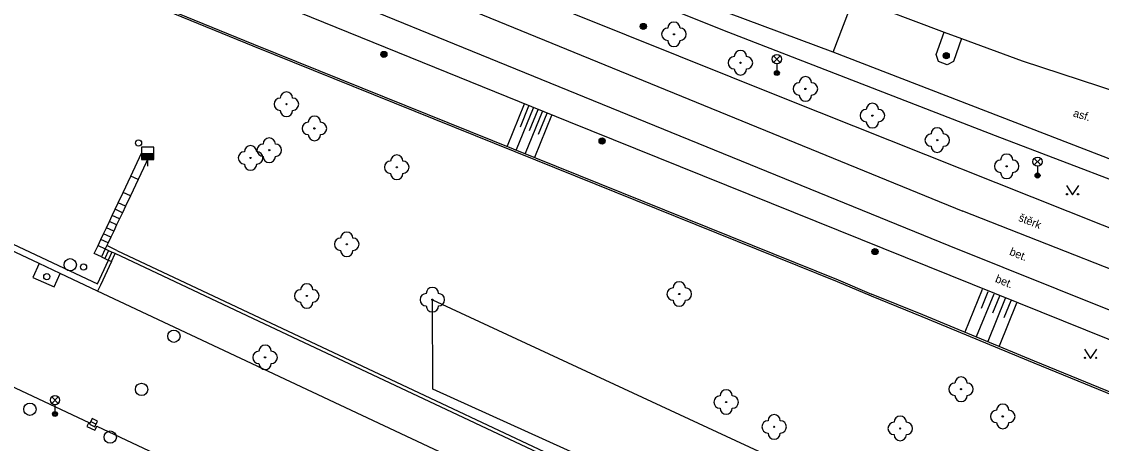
# Model space of a CAD drawing. Extents: x -600309 to -598967, y -1161267 to -1160292.
# Drawn here: x -600104.8 to -600017, y -1161167.5 to -1161133.2 of the extents above; entities that cross this region are included whole.
import ezdxf

# ---------------------------------------------------------------- set-up
doc = ezdxf.new("R2010")
doc.units = 0
for name, color, linetype in [('Level 10', 7, 'Continuous'), ('Level 11', 7, 'Continuous'), ('Level 13', 7, 'Continuous'), ('Level 14', 7, 'Continuous'), ('Level 15', 7, 'Continuous'), ('Level 22', 7, 'Continuous'), ('Level 25', 7, 'Continuous'), ('Level 27', 7, 'Continuous'), ('Level 28', 7, 'Continuous'), ('Level 31', 7, 'Continuous'), ('Level 33', 7, 'Continuous'), ('Level 36', 7, 'Continuous'), ('Level 40', 7, 'Continuous'), ('Level 7', 7, 'Continuous'), ('Level 9', 7, 'Continuous')]:
    doc.layers.add(name, color=color, linetype=linetype)

msp = doc.modelspace()

# ---------------------------------------------------------------- linework, layer by layer
at = {"layer": 'Level 10'}
for points in [[(-600223.79, -1161107.23), (-600099.29, -1161165.83)], [(-600037.14, -1161131.31), (-600029.82, -1161134.1)], [(-600029.82, -1161134.1), (-600028.39, -1161134.63)], [(-600028.39, -1161134.63), (-600023.46, -1161136.43), (-600009.34, -1161141.08)], [(-600103.34, -1161152.9099), (-600118.26, -1161145.88)], [(-600101.62, -1161153.7199), (-600103.34, -1161152.9099)], [(-600098.6, -1161155.15), (-600101.62, -1161153.7199)], [(-600039.9, -1161182.75), (-600098.6, -1161155.15)], [(-600099.29, -1161165.83), (-600099.45, -1161166.15)], [(-600099.45, -1161166.15), (-600098.82, -1161166.46)], [(-600098.82, -1161166.46), (-600098.6599, -1161166.15)], [(-600098.6599, -1161166.15), (-600098.65, -1161166.13)], [(-600098.65, -1161166.13), (-600092.51, -1161169.02)]]:
    msp.add_lwpolyline(points, dxfattribs=at)
at = {"layer": 'Level 11'}
for points in [[(-599992.38, -1161153.1), (-600001.23, -1161150.93), (-600010.01, -1161148.49), (-600025.63, -1161142.54), (-600047.8, -1161133.93), (-600066.9099, -1161126.25), (-600071.24, -1161124.36), (-600084.2199, -1161118.67), (-600093.96, -1161114.55), (-600106.27, -1161109.6599), (-600141.52, -1161095.62), (-600170.63, -1161084.1), (-600197.34, -1161074.45), (-600220.27, -1161066.13)], [(-600038.83, -1161135.74), (-600047.33, -1161132.55), (-600059.09, -1161127.96)], [(-600148.01, -1161131.3), (-600098.6, -1161154.56)], [(-600038.83, -1161135.74), (-600037.14, -1161131.31)], [(-600028.39, -1161134.63), (-600029.05, -1161136.48), (-600029.57, -1161136.77), (-600030.28, -1161136.5), (-600030.4699, -1161135.92), (-600029.82, -1161134.1)], [(-600010.46, -1161146.71), (-600038.83, -1161135.74)], [(-600095.88, -1161145.8), (-600095.01, -1161143.95)], [(-600094.42, -1161144.23), (-600095.29, -1161146.07)], [(-600095.01, -1161143.95), (-600094.42, -1161144.23)], [(-600096.51, -1161147.13), (-600095.88, -1161145.8)], [(-600095.29, -1161146.07), (-600095.92, -1161147.4)], [(-600095.29, -1161146.07), (-600095.88, -1161145.8)], [(-600096.9099, -1161147.98), (-600096.51, -1161147.13)], [(-600095.92, -1161147.4), (-600096.51, -1161147.13)], [(-600095.92, -1161147.4), (-600096.33, -1161148.26)], [(-600097.4, -1161149.01), (-600097.1599, -1161148.5)], [(-600097.1599, -1161148.5), (-600096.9099, -1161147.98)], [(-600096.57, -1161148.78), (-600097.1599, -1161148.5)], [(-600096.33, -1161148.26), (-600096.9099, -1161147.98)], [(-600096.33, -1161148.26), (-600096.57, -1161148.78)], [(-600097.86, -1161150), (-600097.63, -1161149.5)], [(-600097.63, -1161149.5), (-600097.4, -1161149.01)], [(-600097.04, -1161149.78), (-600097.63, -1161149.5)], [(-600096.81, -1161149.28), (-600097.4, -1161149.01)], [(-600096.81, -1161149.28), (-600097.04, -1161149.78)], [(-600096.57, -1161148.78), (-600096.81, -1161149.28)], [(-600098.31, -1161150.95), (-600098.1, -1161150.5)], [(-600098.1, -1161150.5), (-600097.86, -1161150)], [(-600097.51, -1161150.77), (-600098.1, -1161150.5)], [(-600097.28, -1161150.28), (-600097.86, -1161150)], [(-600097.28, -1161150.28), (-600097.51, -1161150.77)], [(-600097.04, -1161149.78), (-600097.28, -1161150.28)], [(-600098.55, -1161151.45), (-600098.31, -1161150.95)], [(-600097.73, -1161151.23), (-600098.31, -1161150.95)], [(-600097.73, -1161151.23), (-600097.84, -1161151.45)], [(-600097.51, -1161150.77), (-600097.73, -1161151.23)], [(-600098.86, -1161152.1), (-600098.55, -1161151.45)], [(-600098.27, -1161152.37), (-600098.86, -1161152.1)], [(-600098.55, -1161151.45), (-600097.96, -1161151.7199)], [(-600097.96, -1161151.7199), (-600098.27, -1161152.37)], [(-600097.69, -1161151.85), (-600098, -1161152.5)], [(-600097.84, -1161151.45), (-600097.96, -1161151.7199)], [(-600097.96, -1161151.7199), (-600097.69, -1161151.85)], [(-600097.02, -1161151.84), (-600097.84, -1161151.45)], [(-600097.42, -1161151.98), (-600097.73, -1161152.63)], [(-600097.69, -1161151.85), (-600097.42, -1161151.98)], [(-600097.46, -1161152.76), (-600097.15, -1161152.11)], [(-600097.15, -1161152.11), (-600097.42, -1161151.98)], [(-600086.44, -1161157.1599), (-600097.15, -1161152.11)], [(-600097.02, -1161151.84), (-600040.07, -1161178.68)], [(-600103.34, -1161152.9099), (-600103.84, -1161154.04)], [(-600098.6, -1161154.56), (-600097.7, -1161152.64)], [(-600097.46, -1161152.76), (-600098.36, -1161154.67)], [(-600098.27, -1161152.37), (-600098, -1161152.5)], [(-600098, -1161152.5), (-600097.73, -1161152.63)], [(-600097.73, -1161152.63), (-600097.7, -1161152.64)], [(-600097.7, -1161152.64), (-600097.46, -1161152.76)], [(-600102.11, -1161154.82), (-600101.62, -1161153.7199)], [(-600103.84, -1161154.04), (-600102.11, -1161154.82)], [(-600098.36, -1161154.67), (-600098.6, -1161155.15)], [(-600071.35, -1161163.13), (-600071.39, -1161155.85)], [(-600071.39, -1161155.85), (-600038.08, -1161171.33)], [(-600040.13, -1161178.98), (-600086.44, -1161157.1599)], [(-600039.12, -1161177.74), (-600071.35, -1161163.13)]]:
    msp.add_lwpolyline(points, dxfattribs=at)
at = {"layer": 'Level 13'}
for points in [[(-600149.79, -1161099.15), (-600115.57, -1161112.93), (-600028.28, -1161148.6599)], [(-600150.95, -1161102.03), (-600116.73, -1161115.81), (-600029.42, -1161151.45)], [(-600008.43, -1161156.46), (-600028.28, -1161148.6599)], [(-600029.42, -1161151.45), (-600020.65, -1161154.98), (-600012.1599, -1161158.38)]]:
    msp.add_lwpolyline(points, dxfattribs=at)
at = {"layer": 'Level 14'}
msp.add_lwpolyline([(-600209.68, -1161081.29), (-600207.11, -1161082.21), (-600207.29, -1161083.09), (-600203.81, -1161084.18), (-600189.29, -1161089.35), (-600180.35, -1161092.69), (-600160.29, -1161100.77), (-600144.28, -1161107.3), (-600111.05, -1161120.77), (-600060.34, -1161141.37), (-600012.89, -1161160.49), (-600000.2641, -1161166.5758), (-599990.94, -1161171.07)], dxfattribs=at)
at = {"layer": 'Level 15'}
for points in [[(-600063.94, -1161139.9699), (-600065.32, -1161143.38)], [(-600063.2, -1161140.27), (-600064.58, -1161143.68)], [(-600063.57, -1161140.12), (-600064.26, -1161141.82)], [(-600062.46, -1161140.57), (-600063.84, -1161143.98)], [(-600062.83, -1161140.42), (-600063.52, -1161142.12)], [(-600062.09, -1161140.7199), (-600062.78, -1161142.42)], [(-600061.7199, -1161140.87), (-600063.1, -1161144.28)], [(-600026.71, -1161155.01), (-600028.12, -1161158.49)], [(-600025.78, -1161155.39), (-600027.2, -1161158.88)], [(-600026.25, -1161155.2), (-600026.8, -1161156.56)], [(-600024.86, -1161155.76), (-600026.27, -1161159.26)], [(-600025.32, -1161155.57), (-600025.87, -1161156.94)], [(-600023.93, -1161156.13), (-600025.35, -1161159.64)], [(-600024.39, -1161155.95), (-600024.95, -1161157.32)]]:
    msp.add_lwpolyline(points, dxfattribs=at)
at = {"layer": 'Level 22'}
for centre in [(-600051.76, -1161134.28), (-600046.36, -1161136.59), (-600041.08, -1161138.7199), (-600083.24, -1161139.96), (-600035.64, -1161140.89), (-600080.9699, -1161141.93), (-600030.37, -1161142.88), (-600086.1599, -1161144.33), (-600084.64, -1161143.7), (-600074.28, -1161145.09), (-600024.73, -1161145.01), (-600078.34, -1161151.35), (-600081.59, -1161155.55), (-600051.33, -1161155.39), (-600071.39, -1161155.85), (-600084.98, -1161160.54), (-600028.44, -1161163.13), (-600047.52, -1161164.17), (-600025.05, -1161165.34), (-600043.62, -1161166.19), (-600033.38, -1161166.32)]:
    msp.add_circle(centre, 0.05, dxfattribs=at)
for centre, start, end in [((-600052.26, -1161134.28), 90, 270), ((-600051.76, -1161133.78), 0, 180), ((-600051.26, -1161134.28), 270, 90), ((-600051.76, -1161134.78), 180, 0), ((-600046.86, -1161136.59), 90, 270), ((-600046.36, -1161136.09), 0, 180), ((-600045.86, -1161136.59), 270, 90), ((-600046.36, -1161137.09), 180, 0), ((-600041.58, -1161138.7199), 90, 270), ((-600041.08, -1161138.2199), 0, 180), ((-600040.58, -1161138.7199), 270, 90), ((-600083.24, -1161139.46), 0, 180), ((-600083.74, -1161139.96), 90, 270), ((-600082.74, -1161139.96), 270, 90), ((-600041.08, -1161139.2199), 180, 0), ((-600035.64, -1161140.39), 0, 180), ((-600083.24, -1161140.46), 180, 0), ((-600036.14, -1161140.89), 90, 270), ((-600035.14, -1161140.89), 270, 90), ((-600081.4699, -1161141.93), 90, 270), ((-600080.9699, -1161141.43), 0, 180), ((-600080.4699, -1161141.93), 270, 90), ((-600035.64, -1161141.39), 180, 0), ((-600080.9699, -1161142.43), 180, 0), ((-600030.87, -1161142.88), 90, 270), ((-600030.37, -1161142.38), 0, 180), ((-600029.87, -1161142.88), 270, 90), ((-600086.1599, -1161143.83), 0, 180), ((-600085.14, -1161143.7), 90, 270), ((-600084.64, -1161143.2), 0, 180), ((-600084.14, -1161143.7), 270, 90), ((-600030.37, -1161143.38), 180, 0), ((-600086.6599, -1161144.33), 90, 270), ((-600085.6599, -1161144.33), 270, 90), ((-600084.64, -1161144.2), 180, 0), ((-600074.28, -1161144.59), 0, 180), ((-600024.73, -1161144.51), 0, 180), ((-600086.1599, -1161144.83), 180, 0), ((-600074.78, -1161145.09), 90, 270), ((-600073.78, -1161145.09), 270, 90), ((-600025.23, -1161145.01), 90, 270), ((-600024.23, -1161145.01), 270, 90), ((-600074.28, -1161145.59), 180, 0), ((-600024.73, -1161145.51), 180, 0), ((-600078.34, -1161150.85), 0, 180), ((-600078.84, -1161151.35), 90, 270), ((-600077.84, -1161151.35), 270, 90), ((-600078.34, -1161151.85), 180, 0), ((-600081.59, -1161155.05), 0, 180), ((-600071.39, -1161155.35), 0, 180), ((-600051.33, -1161154.89), 0, 180), ((-600082.09, -1161155.55), 90, 270), ((-600081.09, -1161155.55), 270, 90), ((-600071.89, -1161155.85), 90, 270), ((-600070.89, -1161155.85), 270, 90), ((-600051.83, -1161155.39), 90, 270), ((-600050.83, -1161155.39), 270, 90), ((-600081.59, -1161156.05), 180, 0), ((-600071.39, -1161156.35), 180, 0), ((-600051.33, -1161155.89), 180, 0), ((-600085.48, -1161160.54), 90, 270), ((-600084.98, -1161160.04), 0, 180), ((-600084.48, -1161160.54), 270, 90), ((-600084.98, -1161161.04), 180, 0), ((-600028.94, -1161163.13), 90, 270), ((-600028.44, -1161162.63), 0, 180), ((-600027.94, -1161163.13), 270, 90), ((-600047.52, -1161163.67), 0, 180), ((-600028.44, -1161163.63), 180, 0), ((-600048.02, -1161164.17), 90, 270), ((-600047.02, -1161164.17), 270, 90), ((-600025.05, -1161164.84), 0, 180), ((-600047.52, -1161164.67), 180, 0), ((-600043.62, -1161165.69), 0, 180), ((-600033.38, -1161165.82), 0, 180), ((-600025.55, -1161165.34), 90, 270), ((-600024.55, -1161165.34), 270, 90), ((-600044.12, -1161166.19), 90, 270), ((-600043.12, -1161166.19), 270, 90), ((-600033.88, -1161166.32), 90, 270), ((-600032.88, -1161166.32), 270, 90), ((-600025.05, -1161165.84), 180, 0), ((-600043.62, -1161166.69), 180, 0), ((-600033.38, -1161166.82), 180, 0)]:
    msp.add_arc(centre, 0.5, start, end, dxfattribs=at)
at = {"layer": 'Level 25'}
for centre, radius in [((-600054.25, -1161133.64), 0.25), ((-600054.25, -1161133.64), 0.2), ((-600054.25, -1161133.64), 0.15), ((-600054.25, -1161133.64), 0.1), ((-600054.25, -1161133.64), 0.05), ((-600075.33, -1161135.92), 0.25), ((-600075.33, -1161135.92), 0.2), ((-600075.33, -1161135.92), 0.15), ((-600075.33, -1161135.92), 0.1), ((-600075.33, -1161135.92), 0.05), ((-600029.64, -1161136.02), 0.25), ((-600029.64, -1161136.02), 0.2), ((-600029.64, -1161136.02), 0.15), ((-600029.64, -1161136.02), 0.1), ((-600029.64, -1161136.02), 0.05), ((-600057.6, -1161142.95), 0.25), ((-600057.6, -1161142.95), 0.2), ((-600057.6, -1161142.95), 0.15), ((-600057.6, -1161142.95), 0.1), ((-600057.6, -1161142.95), 0.05), ((-600035.43, -1161151.94), 0.25), ((-600035.43, -1161151.94), 0.2), ((-600035.43, -1161151.94), 0.15), ((-600035.43, -1161151.94), 0.1), ((-600035.43, -1161151.94), 0.05)]:
    msp.add_circle(centre, radius, dxfattribs=at)
at = {"layer": 'Level 27'}
msp.add_line((-600099.1458, -1161165.7426), (-600098.6942, -1161165.9574), dxfattribs=at)
msp.add_lwpolyline([(-600099.2532, -1161165.9684), (-600098.8016, -1161166.1832), (-600098.5868, -1161165.7316), (-600099.0384, -1161165.5168)], close=True, dxfattribs=at)
for centre in [(-600100.81, -1161153.01), (-600092.39, -1161158.82), (-600095.01, -1161163.14), (-600104.08, -1161164.76), (-600097.56, -1161167.02)]:
    msp.add_circle(centre, 0.5, dxfattribs=at)
at = {"layer": 'Level 28'}
for p, q in [((-600095.03, -1161143.96), (-600094.03, -1161143.96)), ((-600095.03, -1161144.01), (-600094.03, -1161144.01)), ((-600095.03, -1161144.06), (-600094.03, -1161144.06)), ((-600095.03, -1161144.11), (-600094.03, -1161144.11)), ((-600095.03, -1161144.16), (-600094.03, -1161144.16)), ((-600095.03, -1161144.21), (-600094.03, -1161144.21)), ((-600095.03, -1161144.26), (-600094.03, -1161144.26)), ((-600095.03, -1161144.31), (-600094.03, -1161144.31)), ((-600095.03, -1161144.36), (-600094.03, -1161144.36)), ((-600095.03, -1161144.41), (-600094.03, -1161144.41)), ((-600094.53, -1161144.46), (-600094.53, -1161144.99))]:
    msp.add_line(p, q, dxfattribs=at)
msp.add_lwpolyline([(-600095.03, -1161144.46), (-600094.03, -1161144.46), (-600094.03, -1161143.46), (-600095.03, -1161143.46)], close=True, dxfattribs=at)
for centre in [(-600095.26, -1161143.12), (-600099.73, -1161153.19)]:
    msp.add_circle(centre, 0.25, dxfattribs=at)
at = {"layer": 'Level 31'}
msp.add_circle((-600102.71, -1161153.98), 0.25, dxfattribs=at)
at = {"layer": 'Level 33'}
for p, q in [((-600043.665, -1161136.56), (-600043.135, -1161136.03)), ((-600043.665, -1161136.03), (-600043.135, -1161136.56)), ((-600043.4, -1161136.67), (-600043.4, -1161137.42)), ((-600022.4849, -1161144.9), (-600021.9549, -1161144.37)), ((-600022.4849, -1161144.37), (-600021.9549, -1161144.9)), ((-600022.2199, -1161145.01), (-600022.2199, -1161145.76)), ((-600102.315, -1161164.28), (-600101.785, -1161163.75)), ((-600102.315, -1161163.75), (-600101.785, -1161164.28)), ((-600102.05, -1161164.39), (-600102.05, -1161165.14))]:
    msp.add_line(p, q, dxfattribs=at)
for centre, radius in [((-600043.4, -1161136.295), 0.375), ((-600043.4, -1161137.42), 0.2), ((-600043.4, -1161137.42), 0.1445), ((-600043.4, -1161137.42), 0.0876), ((-600022.2199, -1161144.635), 0.375), ((-600022.2199, -1161145.76), 0.2), ((-600022.2199, -1161145.76), 0.1445), ((-600022.2199, -1161145.76), 0.0876), ((-600102.05, -1161164.015), 0.375), ((-600102.05, -1161165.14), 0.2), ((-600102.05, -1161165.14), 0.1445), ((-600102.05, -1161165.14), 0.0876)]:
    msp.add_circle(centre, radius, dxfattribs=at)
at = {"layer": 'Level 36'}
for points in [[(-600019.88, -1161146.58), (-600019.38, -1161147.33), (-600018.88, -1161146.58)], [(-600018.4099, -1161159.88), (-600017.9099, -1161160.63), (-600017.4099, -1161159.88)]]:
    msp.add_lwpolyline(points, dxfattribs=at)
for centre in [(-600019.8302, -1161147.2798), (-600018.9308, -1161147.2798), (-600018.3601, -1161160.5798), (-600017.4607, -1161160.5798)]:
    msp.add_circle(centre, 0.05, dxfattribs=at)
at = {"layer": 'Level 7'}
for points in [[(-600119.48, -1161121.36), (-600085.92, -1161135.07)], [(-600107.6, -1161126.35), (-600085.98, -1161135.21)], [(-600085.98, -1161135.21), (-600038.49, -1161154.36)], [(-600085.92, -1161135.07), (-600038.43, -1161154.23)], [(-600038.49, -1161154.36), (-600035.74, -1161155.54)], [(-600038.43, -1161154.23), (-600035.71, -1161155.39)], [(-600035.74, -1161155.54), (-600031.61, -1161157.21), (-600022.53, -1161160.98), (-600013.7199, -1161164.6), (-600005.29, -1161168.45), (-599997.9099, -1161172.12), (-599989.27, -1161176.36), (-599982.84, -1161179.63), (-599974.34, -1161183.8)], [(-599975.45, -1161183.09), (-599982.77, -1161179.5), (-599989.2, -1161176.23), (-599997.84, -1161171.99), (-600000.0001, -1161170.9172), (-600005.23, -1161168.32), (-600013.6599, -1161164.46), (-600022.4699, -1161160.84), (-600031.55, -1161157.07), (-600035.71, -1161155.39)]]:
    msp.add_lwpolyline(points, dxfattribs=at)
at = {"layer": 'Level 9'}
msp.add_lwpolyline([(-599945.84, -1161166.45), (-599955.55, -1161164.33), (-599965.39, -1161162.33), (-599997.2, -1161156.01), (-600014.03, -1161150.96), (-600042.87, -1161139.4699), (-600081.25, -1161124.03), (-600095.2, -1161118.31), (-600186.62, -1161081.68)], dxfattribs=at)

# ---------------------------------------------------------------- texts
at = {"layer": 'Level 40'}
for s, rotation, p in [('asf.', 343.35, (-600019.38, -1161140.95)), ('štěrk', 338.63, (-600023.83, -1161149.43)), ('bet.', 337.92, (-600024.56, -1161152.19)), ('bet.', 337.92, (-600025.7199, -1161154.4))]:
    msp.add_text(s, height=0.65, rotation=rotation, dxfattribs=at).set_placement(p)

doc.saveas('drawing.dxf')
